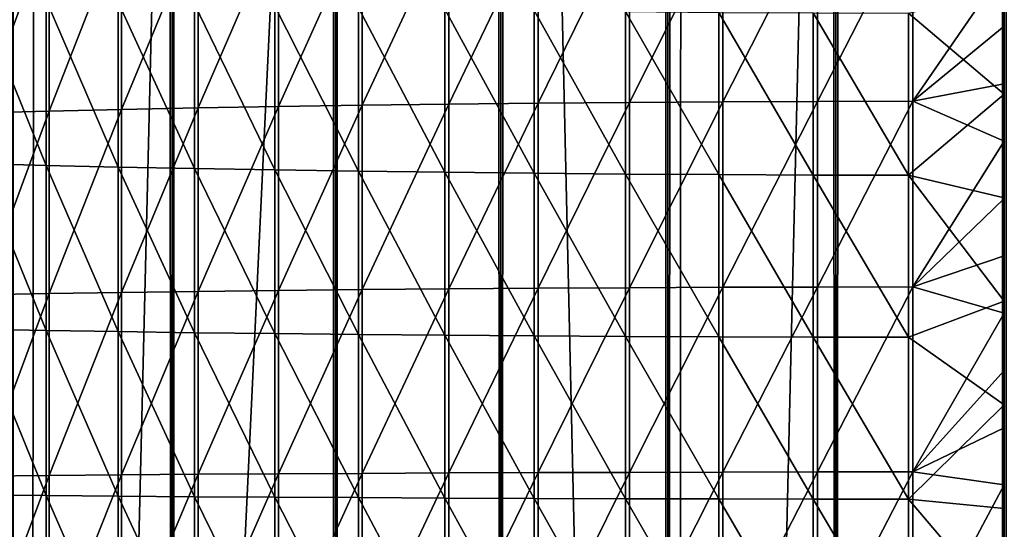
# Model space of a CAD drawing. Header units: millimetres. Extents: x -46 to 46, y -9 to 3208.
# Tile 260 of 401: x -2.46 to 0, y 22.73 to 24. Entities that reach past the tile are written whole.
import ezdxf

# ---------------------------------------------------------------- set-up
doc = ezdxf.new("R2010")
doc.units = ezdxf.units.MM
doc.header["$LTSCALE"] = 65.185185
for name, color, linetype in [('18', 7, 'CONTINUOUS'), ('19', 7, 'CONTINUOUS'), ('28', 7, 'CONTINUOUS'), ('30', 7, 'CONTINUOUS'), ('31', 7, 'CONTINUOUS')]:
    doc.layers.add(name, color=color, linetype=linetype)

msp = doc.modelspace()

# ---------------------------------------------------------------- linework, layer by layer
at = {"layer": '18', "color": 7, "linetype": 'CONTINUOUS'}
for points in [[(-2.4771, 11.3, 65.0791), (-2.0763, 11.3, 65.2069), (-2.4771, 1111.3, 65.0791), (-2.4771, 11.3, 65.0791)], [(-2.4771, 1111.3, 65.0791), (-2.0763, 11.3, 65.2069), (-2.0763, 1111.3, 65.2069), (-2.4771, 1111.3, 65.0791)], [(-2.0763, 11.3, 50.7931), (-2.4771, 11.3, 50.9209), (-2.0763, 1111.3, 50.7931), (-2.0763, 11.3, 50.7931)], [(-2.0763, 1111.3, 50.7931), (-2.4771, 11.3, 50.9209), (-2.4771, 1111.3, 50.9209), (-2.0763, 1111.3, 50.7931)], [(-2.0763, 11.3, 65.2069), (-1.6689, 11.3, 65.312), (-2.0763, 1111.3, 65.2069), (-2.0763, 11.3, 65.2069)], [(-2.0763, 1111.3, 65.2069), (-1.6689, 11.3, 65.312), (-1.6689, 1111.3, 65.312), (-2.0763, 1111.3, 65.2069)], [(-1.6689, 11.3, 50.688), (-2.0763, 11.3, 50.7931), (-1.6689, 1111.3, 50.688), (-1.6689, 11.3, 50.688)], [(-1.6689, 1111.3, 50.688), (-2.0763, 11.3, 50.7931), (-2.0763, 1111.3, 50.7931), (-1.6689, 1111.3, 50.688)], [(-1.6689, 11.3, 65.312), (-1.2563, 11.3, 65.394), (-1.6689, 1111.3, 65.312), (-1.6689, 11.3, 65.312)], [(-1.6689, 1111.3, 65.312), (-1.2563, 11.3, 65.394), (-1.2563, 1111.3, 65.394), (-1.6689, 1111.3, 65.312)], [(-1.2563, 11.3, 50.606), (-1.6689, 11.3, 50.688), (-1.2563, 1111.3, 50.606), (-1.2563, 11.3, 50.606)], [(-1.2563, 1111.3, 50.606), (-1.6689, 11.3, 50.688), (-1.6689, 1111.3, 50.688), (-1.2563, 1111.3, 50.606)], [(-1.2563, 11.3, 65.394), (-0.8397, 11.3, 65.4528), (-1.2563, 1111.3, 65.394), (-1.2563, 11.3, 65.394)], [(-1.2563, 1111.3, 65.394), (-0.8397, 11.3, 65.4528), (-0.8397, 1111.3, 65.4528), (-1.2563, 1111.3, 65.394)], [(-0.8397, 11.3, 50.5472), (-1.2563, 11.3, 50.606), (-0.8397, 1111.3, 50.5472), (-0.8397, 11.3, 50.5472)], [(-0.8397, 1111.3, 50.5472), (-1.2563, 11.3, 50.606), (-1.2563, 1111.3, 50.606), (-0.8397, 1111.3, 50.5472)], [(-0.8397, 11.3, 65.4528), (-0.4205, 11.3, 65.4882), (-0.8397, 1111.3, 65.4528), (-0.8397, 11.3, 65.4528)], [(-0.8397, 1111.3, 65.4528), (-0.4205, 11.3, 65.4882), (-0.4205, 1111.3, 65.4882), (-0.8397, 1111.3, 65.4528)], [(-0.4205, 11.3, 50.5118), (-0.8397, 11.3, 50.5472), (-0.4205, 1111.3, 50.5118), (-0.4205, 11.3, 50.5118)], [(-0.4205, 1111.3, 50.5118), (-0.8397, 11.3, 50.5472), (-0.8397, 1111.3, 50.5472), (-0.4205, 1111.3, 50.5118)], [(0, 11.3, 65.5), (0, 1111.3, 65.5), (-0.4205, 1111.3, 65.4882), (0, 11.3, 65.5)], [(-0.4205, 11.3, 65.4882), (0, 11.3, 65.5), (-0.4205, 1111.3, 65.4882), (-0.4205, 11.3, 65.4882)], [(0, 11.3, 50.5), (-0.4205, 11.3, 50.5118), (0, 1111.3, 50.5), (0, 11.3, 50.5)], [(0, 1111.3, 50.5), (-0.4205, 11.3, 50.5118), (-0.4205, 1111.3, 50.5118), (0, 1111.3, 50.5)]]:
    msp.add_3dface(points, dxfattribs=at)
at = {"layer": '19', "color": 7, "linetype": 'CONTINUOUS'}
for points in [[(0, 1111.3, 65.5), (0, 11.3, 65.5), (0.4205, 11.3, 65.4882), (0, 1111.3, 65.5)], [(0, 1111.3, 65.5), (0.4205, 11.3, 65.4882), (0.4205, 1111.3, 65.4882), (0, 1111.3, 65.5)], [(0, 11.3, 50.5), (0, 1111.3, 50.5), (0.4205, 1111.3, 50.5118), (0, 11.3, 50.5)], [(0.4205, 11.3, 50.5118), (0, 11.3, 50.5), (0.4205, 1111.3, 50.5118), (0.4205, 11.3, 50.5118)]]:
    msp.add_3dface(points, dxfattribs=at)
at = {"layer": '28', "color": 7, "linetype": 'CONTINUOUS'}
for points in [[(-1.811, 24.2408, 61.1622), (-1.811, 23.781, 61.1763), (-1.6022, 24.2449, 61.2788), (-1.811, 24.2408, 61.1622)], [(-1.6022, 24.2449, 61.2788), (-1.811, 23.781, 61.1763), (-1.6022, 23.7841, 61.293), (-1.6022, 24.2449, 61.2788)], [(-1.6022, 24.2449, 61.2788), (-1.6022, 23.7841, 61.293), (-1.3858, 24.2484, 61.3809), (-1.6022, 24.2449, 61.2788)], [(-1.3858, 24.2484, 61.3809), (-1.6022, 23.7841, 61.293), (-1.3858, 23.7868, 61.3951), (-1.3858, 24.2484, 61.3809)], [(-1.3858, 24.2484, 61.3809), (-1.3858, 23.7868, 61.3951), (-1.1631, 24.2515, 61.4681), (-1.3858, 24.2484, 61.3809)], [(-1.1631, 24.2515, 61.4681), (-1.3858, 23.7868, 61.3951), (-1.1631, 23.7891, 61.4823), (-1.1631, 24.2515, 61.4681)], [(-1.1631, 24.2515, 61.4681), (-1.1631, 23.7891, 61.4823), (-0.9348, 24.254, 61.5397), (-1.1631, 24.2515, 61.4681)], [(-0.9348, 24.254, 61.5397), (-1.1631, 23.7891, 61.4823), (-0.9348, 23.791, 61.554), (-0.9348, 24.254, 61.5397)], [(-0.9348, 24.254, 61.5397), (-0.9348, 23.791, 61.554), (-0.7023, 24.256, 61.5957), (-0.9348, 24.254, 61.5397)], [(-0.7023, 24.256, 61.5957), (-0.9348, 23.791, 61.554), (-0.7023, 23.7925, 61.6099), (-0.7023, 24.256, 61.5957)], [(-0.7023, 24.256, 61.5957), (-0.7023, 23.7925, 61.6099), (-0.4664, 24.2574, 61.6356), (-0.7023, 24.256, 61.5957)], [(-0.4664, 24.2574, 61.6356), (-0.7023, 23.7925, 61.6099), (-0.4664, 23.7935, 61.6499), (-0.4664, 24.2574, 61.6356)], [(-0.4664, 24.2574, 61.6356), (-0.4664, 23.7935, 61.6499), (-0.2284, 24.2582, 61.6594), (-0.4664, 24.2574, 61.6356)], [(-0.2284, 24.2582, 61.6594), (-0.4664, 23.7935, 61.6499), (-0.2284, 23.7942, 61.6736), (-0.2284, 24.2582, 61.6594)], [(-0.2284, 24.2582, 61.6594), (-0.2284, 23.7942, 61.6736), (0, 24.1248, 61.6713), (-0.2284, 24.2582, 61.6594)], [(-2.5525, 24.2197, 60.5622), (-2.5525, 23.7652, 60.5762), (-2.383, 24.2257, 60.7309), (-2.5525, 24.2197, 60.5622)], [(-2.383, 24.2257, 60.7309), (-2.5525, 23.7652, 60.5762), (-2.383, 23.7696, 60.7449), (-2.383, 24.2257, 60.7309)], [(-2.383, 24.2257, 60.7309), (-2.383, 23.7696, 60.7449), (-2.2023, 24.2312, 60.8876), (-2.383, 24.2257, 60.7309)], [(-2.2023, 24.2312, 60.8876), (-2.383, 23.7696, 60.7449), (-2.2023, 23.7738, 60.9016), (-2.2023, 24.2312, 60.8876)], [(-2.2023, 24.2312, 60.8876), (-2.2023, 23.7738, 60.9016), (-2.0113, 24.2362, 61.0316), (-2.2023, 24.2312, 60.8876)], [(-2.0113, 24.2362, 61.0316), (-2.2023, 23.7738, 60.9016), (-2.0113, 23.7776, 61.0457), (-2.0113, 24.2362, 61.0316)], [(-2.0113, 24.2362, 61.0316), (-2.0113, 23.7776, 61.0457), (-1.811, 24.2408, 61.1622), (-2.0113, 24.2362, 61.0316)], [(-1.811, 24.2408, 61.1622), (-2.0113, 23.7776, 61.0457), (-1.811, 23.781, 61.1763), (-1.811, 24.2408, 61.1622)], [(0, 24.1248, 61.6713), (-0.2284, 23.7942, 61.6736), (0, 23.9813, 61.6758), (0, 24.1248, 61.6713)], [(-2.3907, 24.0463, 55.6142), (-2.3907, 23.6343, 55.6269), (-2.5597, 24.0523, 55.7834), (-2.3907, 24.0463, 55.6142)], [(-2.5597, 24.0523, 55.7834), (-2.3907, 23.6343, 55.6269), (-2.5597, 23.6388, 55.7961), (-2.5597, 24.0523, 55.7834)], [(0, 24.0705, 54.6691), (0, 23.8121, 54.6777), (-0.2388, 24.0136, 54.6793), (0, 24.0705, 54.6691)], [(-2.2105, 24.0408, 55.457), (-2.2105, 23.6302, 55.4696), (-2.3907, 24.0463, 55.6142), (-2.2105, 24.0408, 55.457)], [(-2.3907, 24.0463, 55.6142), (-2.2105, 23.6302, 55.4696), (-2.3907, 23.6343, 55.6269), (-2.3907, 24.0463, 55.6142)], [(-2.0199, 24.0358, 55.3124), (-2.0199, 23.6263, 55.325), (-2.2105, 24.0408, 55.457), (-2.0199, 24.0358, 55.3124)], [(-2.2105, 24.0408, 55.457), (-2.0199, 23.6263, 55.325), (-2.2105, 23.6302, 55.4696), (-2.2105, 24.0408, 55.457)], [(-1.82, 24.0312, 55.1812), (-1.82, 23.6229, 55.1937), (-2.0199, 24.0358, 55.3124), (-1.82, 24.0312, 55.1812)], [(-2.0199, 24.0358, 55.3124), (-1.82, 23.6229, 55.1937), (-2.0199, 23.6263, 55.325), (-2.0199, 24.0358, 55.3124)], [(-1.6115, 24.027, 55.0639), (-1.6115, 23.6198, 55.0765), (-1.82, 24.0312, 55.1812), (-1.6115, 24.027, 55.0639)], [(-1.82, 24.0312, 55.1812), (-1.6115, 23.6198, 55.0765), (-1.82, 23.6229, 55.1937), (-1.82, 24.0312, 55.1812)], [(-1.3955, 24.0234, 54.9612), (-1.3955, 23.6171, 54.9737), (-1.6115, 24.027, 55.0639), (-1.3955, 24.0234, 54.9612)], [(-1.6115, 24.027, 55.0639), (-1.3955, 23.6171, 54.9737), (-1.6115, 23.6198, 55.0765), (-1.6115, 24.027, 55.0639)], [(-1.173, 24.0204, 54.8734), (-1.173, 23.6147, 54.8859), (-1.3955, 24.0234, 54.9612), (-1.173, 24.0204, 54.8734)], [(-1.3955, 24.0234, 54.9612), (-1.173, 23.6147, 54.8859), (-1.3955, 23.6171, 54.9737), (-1.3955, 24.0234, 54.9612)], [(-0.945, 24.0178, 54.801), (-0.945, 23.6128, 54.8135), (-1.173, 24.0204, 54.8734), (-0.945, 24.0178, 54.801)], [(-1.173, 24.0204, 54.8734), (-0.945, 23.6128, 54.8135), (-1.173, 23.6147, 54.8859), (-1.173, 24.0204, 54.8734)], [(-0.7126, 24.0158, 54.7444), (-0.7126, 23.6113, 54.7568), (-0.945, 24.0178, 54.801), (-0.7126, 24.0158, 54.7444)], [(-0.945, 24.0178, 54.801), (-0.7126, 23.6113, 54.7568), (-0.945, 23.6128, 54.8135), (-0.945, 24.0178, 54.801)], [(-0.4768, 24.0144, 54.7037), (-0.4768, 23.6102, 54.7161), (-0.7126, 24.0158, 54.7444), (-0.4768, 24.0144, 54.7037)], [(-0.7126, 24.0158, 54.7444), (-0.4768, 23.6102, 54.7161), (-0.7126, 23.6113, 54.7568), (-0.7126, 24.0158, 54.7444)], [(-0.2388, 24.0136, 54.6793), (-0.2388, 23.6096, 54.6917), (-0.4768, 24.0144, 54.7037), (-0.2388, 24.0136, 54.6793)], [(-0.4768, 24.0144, 54.7037), (-0.2388, 23.6096, 54.6917), (-0.4768, 23.6102, 54.7161), (-0.4768, 24.0144, 54.7037)], [(-0.2388, 24.0136, 54.6793), (0, 23.8121, 54.6777), (-0.2388, 23.6096, 54.6917), (-0.2388, 24.0136, 54.6793)], [(0, 23.9813, 61.6758), (-0.2284, 23.7942, 61.6736), (0, 23.8379, 61.6799), (0, 23.9813, 61.6758)], [(0, 23.8379, 61.6799), (-0.2284, 23.7942, 61.6736), (0, 23.6946, 61.6836), (0, 23.8379, 61.6799)], [(0, 23.8121, 54.6777), (0, 23.5538, 54.685), (-0.2388, 23.6096, 54.6917), (0, 23.8121, 54.6777)], [(-2.0113, 23.7776, 61.0457), (-2.0113, 23.3202, 61.0558), (-1.811, 23.781, 61.1763), (-2.0113, 23.7776, 61.0457)], [(-1.811, 23.781, 61.1763), (-2.0113, 23.3202, 61.0558), (-1.811, 23.3226, 61.1865), (-1.811, 23.781, 61.1763)], [(-1.811, 23.781, 61.1763), (-1.811, 23.3226, 61.1865), (-1.6022, 23.7841, 61.293), (-1.811, 23.781, 61.1763)], [(-1.6022, 23.7841, 61.293), (-1.811, 23.3226, 61.1865), (-1.6022, 23.3247, 61.3032), (-1.6022, 23.7841, 61.293)], [(-1.6022, 23.7841, 61.293), (-1.6022, 23.3247, 61.3032), (-1.3858, 23.7868, 61.3951), (-1.6022, 23.7841, 61.293)], [(-1.3858, 23.7868, 61.3951), (-1.6022, 23.3247, 61.3032), (-1.3858, 23.3265, 61.4054), (-1.3858, 23.7868, 61.3951)], [(-1.3858, 23.7868, 61.3951), (-1.3858, 23.3265, 61.4054), (-1.1631, 23.7891, 61.4823), (-1.3858, 23.7868, 61.3951)], [(-1.1631, 23.7891, 61.4823), (-1.3858, 23.3265, 61.4054), (-1.1631, 23.3281, 61.4925), (-1.1631, 23.7891, 61.4823)], [(-1.1631, 23.7891, 61.4823), (-1.1631, 23.3281, 61.4925), (-0.9348, 23.791, 61.554), (-1.1631, 23.7891, 61.4823)], [(-0.9348, 23.791, 61.554), (-1.1631, 23.3281, 61.4925), (-0.9348, 23.3294, 61.5642), (-0.9348, 23.791, 61.554)], [(-0.9348, 23.791, 61.554), (-0.9348, 23.3294, 61.5642), (-0.7023, 23.7925, 61.6099), (-0.9348, 23.791, 61.554)], [(-0.7023, 23.7925, 61.6099), (-0.9348, 23.3294, 61.5642), (-0.7023, 23.3304, 61.6202), (-0.7023, 23.7925, 61.6099)], [(-0.7023, 23.7925, 61.6099), (-0.7023, 23.3304, 61.6202), (-0.4664, 23.7935, 61.6499), (-0.7023, 23.7925, 61.6099)], [(-0.4664, 23.7935, 61.6499), (-0.7023, 23.3304, 61.6202), (-0.4664, 23.3311, 61.6602), (-0.4664, 23.7935, 61.6499)], [(-0.4664, 23.7935, 61.6499), (-0.4664, 23.3311, 61.6602), (-0.2284, 23.7942, 61.6736), (-0.4664, 23.7935, 61.6499)], [(-0.2284, 23.7942, 61.6736), (-0.4664, 23.3311, 61.6602), (-0.2284, 23.3315, 61.6839), (-0.2284, 23.7942, 61.6736)], [(-0.2284, 23.7942, 61.6736), (-0.2284, 23.3315, 61.6839), (0, 23.6946, 61.6836), (-0.2284, 23.7942, 61.6736)], [(-2.5525, 23.7652, 60.5762), (-2.5525, 23.3117, 60.5862), (-2.383, 23.7696, 60.7449), (-2.5525, 23.7652, 60.5762)], [(-2.383, 23.7696, 60.7449), (-2.5525, 23.3117, 60.5862), (-2.383, 23.3148, 60.755), (-2.383, 23.7696, 60.7449)], [(-2.383, 23.7696, 60.7449), (-2.383, 23.3148, 60.755), (-2.2023, 23.7738, 60.9016), (-2.383, 23.7696, 60.7449)], [(-2.2023, 23.7738, 60.9016), (-2.383, 23.3148, 60.755), (-2.2023, 23.3176, 60.9118), (-2.2023, 23.7738, 60.9016)], [(-2.2023, 23.7738, 60.9016), (-2.2023, 23.3176, 60.9118), (-2.0113, 23.7776, 61.0457), (-2.2023, 23.7738, 60.9016)], [(-2.0113, 23.7776, 61.0457), (-2.2023, 23.3176, 60.9118), (-2.0113, 23.3202, 61.0558), (-2.0113, 23.7776, 61.0457)], [(0, 23.6946, 61.6836), (-0.2284, 23.3315, 61.6839), (0, 23.5515, 61.687), (0, 23.6946, 61.6836)], [(-2.3907, 23.6343, 55.6269), (-2.3907, 23.2226, 55.636), (-2.5597, 23.6388, 55.7961), (-2.3907, 23.6343, 55.6269)], [(-2.5597, 23.6388, 55.7961), (-2.3907, 23.2226, 55.636), (-2.5597, 23.2257, 55.8053), (-2.5597, 23.6388, 55.7961)], [(-2.2105, 23.6302, 55.4696), (-2.2105, 23.2198, 55.4787), (-2.3907, 23.6343, 55.6269), (-2.2105, 23.6302, 55.4696)], [(-2.3907, 23.6343, 55.6269), (-2.2105, 23.2198, 55.4787), (-2.3907, 23.2226, 55.636), (-2.3907, 23.6343, 55.6269)], [(-2.0199, 23.6263, 55.325), (-2.0199, 23.2172, 55.3341), (-2.2105, 23.6302, 55.4696), (-2.0199, 23.6263, 55.325)], [(-2.2105, 23.6302, 55.4696), (-2.0199, 23.2172, 55.3341), (-2.2105, 23.2198, 55.4787), (-2.2105, 23.6302, 55.4696)], [(-1.82, 23.6229, 55.1937), (-1.82, 23.2148, 55.2028), (-2.0199, 23.6263, 55.325), (-1.82, 23.6229, 55.1937)], [(-2.0199, 23.6263, 55.325), (-1.82, 23.2148, 55.2028), (-2.0199, 23.2172, 55.3341), (-2.0199, 23.6263, 55.325)], [(-1.6115, 23.6198, 55.0765), (-1.6115, 23.2127, 55.0855), (-1.82, 23.6229, 55.1937), (-1.6115, 23.6198, 55.0765)], [(-1.82, 23.6229, 55.1937), (-1.6115, 23.2127, 55.0855), (-1.82, 23.2148, 55.2028), (-1.82, 23.6229, 55.1937)], [(-1.3955, 23.6171, 54.9737), (-1.3955, 23.2109, 54.9827), (-1.6115, 23.6198, 55.0765), (-1.3955, 23.6171, 54.9737)], [(-1.6115, 23.6198, 55.0765), (-1.3955, 23.2109, 54.9827), (-1.6115, 23.2127, 55.0855), (-1.6115, 23.6198, 55.0765)], [(-1.173, 23.6147, 54.8859), (-1.173, 23.2093, 54.8949), (-1.3955, 23.6171, 54.9737), (-1.173, 23.6147, 54.8859)], [(-1.3955, 23.6171, 54.9737), (-1.173, 23.2093, 54.8949), (-1.3955, 23.2109, 54.9827), (-1.3955, 23.6171, 54.9737)], [(-0.945, 23.6128, 54.8135), (-0.945, 23.208, 54.8225), (-1.173, 23.6147, 54.8859), (-0.945, 23.6128, 54.8135)], [(-1.173, 23.6147, 54.8859), (-0.945, 23.208, 54.8225), (-1.173, 23.2093, 54.8949), (-1.173, 23.6147, 54.8859)], [(-0.7126, 23.6113, 54.7568), (-0.7126, 23.207, 54.7658), (-0.945, 23.6128, 54.8135), (-0.7126, 23.6113, 54.7568)], [(-0.945, 23.6128, 54.8135), (-0.7126, 23.207, 54.7658), (-0.945, 23.208, 54.8225), (-0.945, 23.6128, 54.8135)], [(-0.4768, 23.6102, 54.7161), (-0.4768, 23.2062, 54.7251), (-0.7126, 23.6113, 54.7568), (-0.4768, 23.6102, 54.7161)], [(-0.7126, 23.6113, 54.7568), (-0.4768, 23.2062, 54.7251), (-0.7126, 23.207, 54.7658), (-0.7126, 23.6113, 54.7568)], [(-0.2388, 23.6096, 54.6917), (-0.2388, 23.2058, 54.7006), (-0.4768, 23.6102, 54.7161), (-0.2388, 23.6096, 54.6917)], [(-0.4768, 23.6102, 54.7161), (-0.2388, 23.2058, 54.7006), (-0.4768, 23.2062, 54.7251), (-0.4768, 23.6102, 54.7161)], [(0, 23.5538, 54.685), (0, 23.2955, 54.6908), (-0.2388, 23.6096, 54.6917), (0, 23.5538, 54.685)], [(-0.2388, 23.6096, 54.6917), (0, 23.2955, 54.6908), (-0.2388, 23.2058, 54.7006), (-0.2388, 23.6096, 54.6917)], [(0, 23.5515, 61.687), (-0.2284, 23.3315, 61.6839), (0, 23.4085, 61.6899), (0, 23.5515, 61.687)], [(0, 23.4085, 61.6899), (-0.2284, 23.3315, 61.6839), (0, 23.2657, 61.6925), (0, 23.4085, 61.6899)], [(-2.5525, 23.3117, 60.5862), (-2.5525, 22.8596, 60.5925), (-2.383, 23.3148, 60.755), (-2.5525, 23.3117, 60.5862)], [(-2.383, 23.3148, 60.755), (-2.5525, 22.8596, 60.5925), (-2.383, 22.8612, 60.7613), (-2.383, 23.3148, 60.755)], [(-2.383, 23.3148, 60.755), (-2.383, 22.8612, 60.7613), (-2.2023, 23.3176, 60.9118), (-2.383, 23.3148, 60.755)], [(-2.2023, 23.3176, 60.9118), (-2.383, 22.8612, 60.7613), (-2.2023, 22.8628, 60.9181), (-2.2023, 23.3176, 60.9118)], [(-2.2023, 23.3176, 60.9118), (-2.2023, 22.8628, 60.9181), (-2.0113, 23.3202, 61.0558), (-2.2023, 23.3176, 60.9118)], [(-2.0113, 23.3202, 61.0558), (-2.2023, 22.8628, 60.9181), (-2.0113, 22.8642, 61.0621), (-2.0113, 23.3202, 61.0558)], [(-2.0113, 23.3202, 61.0558), (-2.0113, 22.8642, 61.0621), (-1.811, 23.3226, 61.1865), (-2.0113, 23.3202, 61.0558)], [(-1.811, 23.3226, 61.1865), (-2.0113, 22.8642, 61.0621), (-1.811, 22.8654, 61.1928), (-1.811, 23.3226, 61.1865)], [(-1.811, 23.3226, 61.1865), (-1.811, 22.8654, 61.1928), (-1.6022, 23.3247, 61.3032), (-1.811, 23.3226, 61.1865)], [(-1.6022, 23.3247, 61.3032), (-1.811, 22.8654, 61.1928), (-1.6022, 22.8666, 61.3095), (-1.6022, 23.3247, 61.3032)], [(-1.6022, 23.3247, 61.3032), (-1.6022, 22.8666, 61.3095), (-1.3858, 23.3265, 61.4054), (-1.6022, 23.3247, 61.3032)], [(-1.3858, 23.3265, 61.4054), (-1.6022, 22.8666, 61.3095), (-1.3858, 22.8676, 61.4117), (-1.3858, 23.3265, 61.4054)], [(-1.3858, 23.3265, 61.4054), (-1.3858, 22.8676, 61.4117), (-1.1631, 23.3281, 61.4925), (-1.3858, 23.3265, 61.4054)], [(-1.1631, 23.3281, 61.4925), (-1.3858, 22.8676, 61.4117), (-1.1631, 22.8684, 61.4989), (-1.1631, 23.3281, 61.4925)], [(-1.1631, 23.3281, 61.4925), (-1.1631, 22.8684, 61.4989), (-0.9348, 23.3294, 61.5642), (-1.1631, 23.3281, 61.4925)], [(-0.9348, 23.3294, 61.5642), (-1.1631, 22.8684, 61.4989), (-0.9348, 22.8691, 61.5706), (-0.9348, 23.3294, 61.5642)], [(-0.9348, 23.3294, 61.5642), (-0.9348, 22.8691, 61.5706), (-0.7023, 23.3304, 61.6202), (-0.9348, 23.3294, 61.5642)], [(-0.7023, 23.3304, 61.6202), (-0.9348, 22.8691, 61.5706), (-0.7023, 22.8697, 61.6266), (-0.7023, 23.3304, 61.6202)], [(-0.7023, 23.3304, 61.6202), (-0.7023, 22.8697, 61.6266), (-0.4664, 23.3311, 61.6602), (-0.7023, 23.3304, 61.6202)], [(-0.4664, 23.3311, 61.6602), (-0.7023, 22.8697, 61.6266), (-0.4664, 22.8701, 61.6665), (-0.4664, 23.3311, 61.6602)], [(-0.4664, 23.3311, 61.6602), (-0.4664, 22.8701, 61.6665), (-0.2284, 23.3315, 61.6839), (-0.4664, 23.3311, 61.6602)], [(-0.2284, 23.3315, 61.6839), (-0.4664, 22.8701, 61.6665), (-0.2284, 22.8703, 61.6903), (-0.2284, 23.3315, 61.6839)], [(-0.2284, 23.3315, 61.6839), (-0.2284, 22.8703, 61.6903), (0, 23.2657, 61.6925), (-0.2284, 23.3315, 61.6839)], [(0, 23.2955, 54.6908), (0, 23.0373, 54.6952), (-0.2388, 23.2058, 54.7006), (0, 23.2955, 54.6908)], [(0, 23.2657, 61.6925), (-0.2284, 22.8703, 61.6903), (0, 23.1229, 61.6947), (0, 23.2657, 61.6925)], [(-2.3907, 23.2226, 55.636), (-2.3907, 22.8113, 55.6417), (-2.5597, 23.2257, 55.8053), (-2.3907, 23.2226, 55.636)], [(-2.5597, 23.2257, 55.8053), (-2.3907, 22.8113, 55.6417), (-2.5597, 22.813, 55.811), (-2.5597, 23.2257, 55.8053)], [(-2.2105, 23.2198, 55.4787), (-2.2105, 22.8098, 55.4844), (-2.3907, 23.2226, 55.636), (-2.2105, 23.2198, 55.4787)], [(-2.3907, 23.2226, 55.636), (-2.2105, 22.8098, 55.4844), (-2.3907, 22.8113, 55.6417), (-2.3907, 23.2226, 55.636)], [(-2.0199, 23.2172, 55.3341), (-2.0199, 22.8084, 55.3398), (-2.2105, 23.2198, 55.4787), (-2.0199, 23.2172, 55.3341)], [(-2.2105, 23.2198, 55.4787), (-2.0199, 22.8084, 55.3398), (-2.2105, 22.8098, 55.4844), (-2.2105, 23.2198, 55.4787)], [(-1.82, 23.2148, 55.2028), (-1.82, 22.8071, 55.2085), (-2.0199, 23.2172, 55.3341), (-1.82, 23.2148, 55.2028)], [(-2.0199, 23.2172, 55.3341), (-1.82, 22.8071, 55.2085), (-2.0199, 22.8084, 55.3398), (-2.0199, 23.2172, 55.3341)], [(-1.6115, 23.2127, 55.0855), (-1.6115, 22.806, 55.0911), (-1.82, 23.2148, 55.2028), (-1.6115, 23.2127, 55.0855)], [(-1.82, 23.2148, 55.2028), (-1.6115, 22.806, 55.0911), (-1.82, 22.8071, 55.2085), (-1.82, 23.2148, 55.2028)], [(-1.3955, 23.2109, 54.9827), (-1.3955, 22.805, 54.9883), (-1.6115, 23.2127, 55.0855), (-1.3955, 23.2109, 54.9827)], [(-1.6115, 23.2127, 55.0855), (-1.3955, 22.805, 54.9883), (-1.6115, 22.806, 55.0911), (-1.6115, 23.2127, 55.0855)], [(-1.173, 23.2093, 54.8949), (-1.173, 22.8041, 54.9005), (-1.3955, 23.2109, 54.9827), (-1.173, 23.2093, 54.8949)], [(-1.3955, 23.2109, 54.9827), (-1.173, 22.8041, 54.9005), (-1.3955, 22.805, 54.9883), (-1.3955, 23.2109, 54.9827)], [(-0.945, 23.208, 54.8225), (-0.945, 22.8034, 54.8281), (-1.173, 23.2093, 54.8949), (-0.945, 23.208, 54.8225)], [(-1.173, 23.2093, 54.8949), (-0.945, 22.8034, 54.8281), (-1.173, 22.8041, 54.9005), (-1.173, 23.2093, 54.8949)], [(-0.7126, 23.207, 54.7658), (-0.7126, 22.8028, 54.7714), (-0.945, 23.208, 54.8225), (-0.7126, 23.207, 54.7658)], [(-0.945, 23.208, 54.8225), (-0.7126, 22.8028, 54.7714), (-0.945, 22.8034, 54.8281), (-0.945, 23.208, 54.8225)], [(-0.4768, 23.2062, 54.7251), (-0.4768, 22.8024, 54.7307), (-0.7126, 23.207, 54.7658), (-0.4768, 23.2062, 54.7251)], [(-0.7126, 23.207, 54.7658), (-0.4768, 22.8024, 54.7307), (-0.7126, 22.8028, 54.7714), (-0.7126, 23.207, 54.7658)], [(-0.2388, 23.2058, 54.7006), (-0.2388, 22.8022, 54.7062), (-0.4768, 23.2062, 54.7251), (-0.2388, 23.2058, 54.7006)], [(-0.4768, 23.2062, 54.7251), (-0.2388, 22.8022, 54.7062), (-0.4768, 22.8024, 54.7307), (-0.4768, 23.2062, 54.7251)], [(-0.2388, 23.2058, 54.7006), (0, 23.0373, 54.6952), (-0.2388, 22.8022, 54.7062), (-0.2388, 23.2058, 54.7006)], [(0, 23.1229, 61.6947), (-0.2284, 22.8703, 61.6903), (0, 22.9804, 61.6966), (0, 23.1229, 61.6947)], [(0, 23.0373, 54.6952), (0, 22.7793, 54.6983), (-0.2388, 22.8022, 54.7062), (0, 23.0373, 54.6952)], [(0, 22.9804, 61.6966), (-0.2284, 22.8703, 61.6903), (0, 22.8379, 61.6981), (0, 22.9804, 61.6966)], [(-1.1631, 22.8684, 61.4989), (-1.1631, 22.4103, 61.5015), (-0.9348, 22.8691, 61.5706), (-1.1631, 22.8684, 61.4989)], [(-0.9348, 22.8691, 61.5706), (-1.1631, 22.4103, 61.5015), (-0.9348, 22.4104, 61.5732), (-0.9348, 22.8691, 61.5706)], [(-0.9348, 22.8691, 61.5706), (-0.9348, 22.4104, 61.5732), (-0.7023, 22.8697, 61.6266), (-0.9348, 22.8691, 61.5706)], [(-0.7023, 22.8697, 61.6266), (-0.9348, 22.4104, 61.5732), (-0.7023, 22.4105, 61.6292), (-0.7023, 22.8697, 61.6266)], [(-0.7023, 22.8697, 61.6266), (-0.7023, 22.4105, 61.6292), (-0.4664, 22.8701, 61.6665), (-0.7023, 22.8697, 61.6266)], [(-0.4664, 22.8701, 61.6665), (-0.7023, 22.4105, 61.6292), (-0.4664, 22.4106, 61.6692), (-0.4664, 22.8701, 61.6665)], [(-0.4664, 22.8701, 61.6665), (-0.4664, 22.4106, 61.6692), (-0.2284, 22.8703, 61.6903), (-0.4664, 22.8701, 61.6665)], [(-0.2284, 22.8703, 61.6903), (-0.4664, 22.4106, 61.6692), (-0.2284, 22.4106, 61.6929), (-0.2284, 22.8703, 61.6903)], [(-0.2284, 22.8703, 61.6903), (-0.2284, 22.4106, 61.6929), (0, 22.8379, 61.6981), (-0.2284, 22.8703, 61.6903)], [(-2.5525, 22.8596, 60.5925), (-2.5525, 22.4088, 60.5951), (-2.383, 22.8612, 60.7613), (-2.5525, 22.8596, 60.5925)], [(-2.383, 22.8612, 60.7613), (-2.5525, 22.4088, 60.5951), (-2.383, 22.409, 60.7638), (-2.383, 22.8612, 60.7613)], [(-2.383, 22.8612, 60.7613), (-2.383, 22.409, 60.7638), (-2.2023, 22.8628, 60.9181), (-2.383, 22.8612, 60.7613)], [(-2.2023, 22.8628, 60.9181), (-2.383, 22.409, 60.7638), (-2.2023, 22.4093, 60.9206), (-2.2023, 22.8628, 60.9181)], [(-2.2023, 22.8628, 60.9181), (-2.2023, 22.4093, 60.9206), (-2.0113, 22.8642, 61.0621), (-2.2023, 22.8628, 60.9181)], [(-2.0113, 22.8642, 61.0621), (-2.2023, 22.4093, 60.9206), (-2.0113, 22.4095, 61.0647), (-2.0113, 22.8642, 61.0621)], [(-2.0113, 22.8642, 61.0621), (-2.0113, 22.4095, 61.0647), (-1.811, 22.8654, 61.1928), (-2.0113, 22.8642, 61.0621)], [(-1.811, 22.8654, 61.1928), (-2.0113, 22.4095, 61.0647), (-1.811, 22.4098, 61.1954), (-1.811, 22.8654, 61.1928)], [(-1.811, 22.8654, 61.1928), (-1.811, 22.4098, 61.1954), (-1.6022, 22.8666, 61.3095), (-1.811, 22.8654, 61.1928)], [(-1.6022, 22.8666, 61.3095), (-1.811, 22.4098, 61.1954), (-1.6022, 22.41, 61.3121), (-1.6022, 22.8666, 61.3095)], [(-1.6022, 22.8666, 61.3095), (-1.6022, 22.41, 61.3121), (-1.3858, 22.8676, 61.4117), (-1.6022, 22.8666, 61.3095)], [(-1.3858, 22.8676, 61.4117), (-1.6022, 22.41, 61.3121), (-1.3858, 22.4101, 61.4143), (-1.3858, 22.8676, 61.4117)], [(-1.3858, 22.8676, 61.4117), (-1.3858, 22.4101, 61.4143), (-1.1631, 22.8684, 61.4989), (-1.3858, 22.8676, 61.4117)], [(-1.1631, 22.8684, 61.4989), (-1.3858, 22.4101, 61.4143), (-1.1631, 22.4103, 61.5015), (-1.1631, 22.8684, 61.4989)], [(0, 22.8379, 61.6981), (-0.2284, 22.4106, 61.6929), (0, 22.6956, 61.6992), (0, 22.8379, 61.6981)], [(-2.3907, 22.8113, 55.6417), (-2.3907, 22.4005, 55.6441), (-2.5597, 22.813, 55.811), (-2.3907, 22.8113, 55.6417)], [(-2.5597, 22.813, 55.811), (-2.3907, 22.4005, 55.6441), (-2.5597, 22.4008, 55.8134), (-2.5597, 22.813, 55.811)], [(-2.2105, 22.8098, 55.4844), (-2.2105, 22.4003, 55.4868), (-2.3907, 22.8113, 55.6417), (-2.2105, 22.8098, 55.4844)], [(-2.3907, 22.8113, 55.6417), (-2.2105, 22.4003, 55.4868), (-2.3907, 22.4005, 55.6441), (-2.3907, 22.8113, 55.6417)], [(-2.0199, 22.8084, 55.3398), (-2.0199, 22.4, 55.3421), (-2.2105, 22.8098, 55.4844), (-2.0199, 22.8084, 55.3398)], [(-2.2105, 22.8098, 55.4844), (-2.0199, 22.4, 55.3421), (-2.2105, 22.4003, 55.4868), (-2.2105, 22.8098, 55.4844)], [(-1.82, 22.8071, 55.2085), (-1.82, 22.3998, 55.2108), (-2.0199, 22.8084, 55.3398), (-1.82, 22.8071, 55.2085)], [(-2.0199, 22.8084, 55.3398), (-1.82, 22.3998, 55.2108), (-2.0199, 22.4, 55.3421), (-2.0199, 22.8084, 55.3398)], [(-1.6115, 22.806, 55.0911), (-1.6115, 22.3996, 55.0934), (-1.82, 22.8071, 55.2085), (-1.6115, 22.806, 55.0911)], [(-1.82, 22.8071, 55.2085), (-1.6115, 22.3996, 55.0934), (-1.82, 22.3998, 55.2108), (-1.82, 22.8071, 55.2085)], [(-1.3955, 22.805, 54.9883), (-1.3955, 22.3994, 54.9906), (-1.6115, 22.806, 55.0911), (-1.3955, 22.805, 54.9883)], [(-1.6115, 22.806, 55.0911), (-1.3955, 22.3994, 54.9906), (-1.6115, 22.3996, 55.0934), (-1.6115, 22.806, 55.0911)], [(-1.173, 22.8041, 54.9005), (-1.173, 22.3993, 54.9028), (-1.3955, 22.805, 54.9883), (-1.173, 22.8041, 54.9005)], [(-1.3955, 22.805, 54.9883), (-1.173, 22.3993, 54.9028), (-1.3955, 22.3994, 54.9906), (-1.3955, 22.805, 54.9883)], [(-0.945, 22.8034, 54.8281), (-0.945, 22.3992, 54.8304), (-1.173, 22.8041, 54.9005), (-0.945, 22.8034, 54.8281)], [(-1.173, 22.8041, 54.9005), (-0.945, 22.3992, 54.8304), (-1.173, 22.3993, 54.9028), (-1.173, 22.8041, 54.9005)], [(-0.7126, 22.8028, 54.7714), (-0.7126, 22.3991, 54.7737), (-0.945, 22.8034, 54.8281), (-0.7126, 22.8028, 54.7714)], [(-0.945, 22.8034, 54.8281), (-0.7126, 22.3991, 54.7737), (-0.945, 22.3992, 54.8304), (-0.945, 22.8034, 54.8281)], [(-0.4768, 22.8024, 54.7307), (-0.4768, 22.399, 54.733), (-0.7126, 22.8028, 54.7714), (-0.4768, 22.8024, 54.7307)], [(-0.7126, 22.8028, 54.7714), (-0.4768, 22.399, 54.733), (-0.7126, 22.3991, 54.7737), (-0.7126, 22.8028, 54.7714)], [(-0.2388, 22.8022, 54.7062), (-0.2388, 22.399, 54.7085), (-0.4768, 22.8024, 54.7307), (-0.2388, 22.8022, 54.7062)], [(-0.4768, 22.8024, 54.7307), (-0.2388, 22.399, 54.7085), (-0.4768, 22.399, 54.733), (-0.4768, 22.8024, 54.7307)], [(0, 22.7793, 54.6983), (0, 22.5213, 54.7), (-0.2388, 22.8022, 54.7062), (0, 22.7793, 54.6983)], [(-0.2388, 22.8022, 54.7062), (0, 22.5213, 54.7), (-0.2388, 22.399, 54.7085), (-0.2388, 22.8022, 54.7062)]]:
    msp.add_3dface(points, dxfattribs=at)
at = {"layer": '30', "color": 7, "linetype": 'CONTINUOUS'}
for points in [[(-3.1963, 45.7105, -43.6711), (-2.3982, 45.7105, -43.7222), (-4.0559, 11.3105, -44.806), (-3.1963, 45.7105, -43.6711)], [(-4.0559, 11.3105, -44.806), (-2.3982, 45.7105, -43.7222), (-2.4357, 11.3105, -44.9232), (-4.0559, 11.3105, -44.806)], [(-1.5992, 45.7105, -43.7587), (-0.7997, 45.7105, -43.7806), (-2.4357, 11.3105, -44.9232), (-1.5992, 45.7105, -43.7587)], [(-2.4357, 11.3105, -44.9232), (-0.7997, 45.7105, -43.7806), (-0.8122, 11.3105, -44.9818), (-2.4357, 11.3105, -44.9232)], [(-2.3982, 45.7105, -43.7222), (-1.5992, 45.7105, -43.7587), (-2.4357, 11.3105, -44.9232), (-2.3982, 45.7105, -43.7222)], [(-0.7997, 45.7105, -43.7806), (0, 45.7105, -43.7879), (-0.8122, 11.3105, -44.9818), (-0.7997, 45.7105, -43.7806)], [(-0.8122, 11.3105, -44.9818), (0, 45.7105, -43.7879), (0.8122, 11.3105, -44.9818), (-0.8122, 11.3105, -44.9818)], [(0, 45.7105, -43.7879), (0.7997, 45.7105, -43.7806), (0.8122, 11.3105, -44.9818), (0, 45.7105, -43.7879)]]:
    msp.add_3dface(points, dxfattribs=at)
at = {"layer": '31', "color": 7, "linetype": 'CONTINUOUS'}
for points in [[(-2.4357, 11.3105, 44.9232), (-3.1963, 45.7105, 43.6711), (-4.0559, 11.3105, 44.806), (-2.4357, 11.3105, 44.9232)], [(-2.3982, 45.7105, 43.7222), (-3.1963, 45.7105, 43.6711), (-2.4357, 11.3105, 44.9232), (-2.3982, 45.7105, 43.7222)], [(-1.5992, 45.7105, 43.7587), (-2.3982, 45.7105, 43.7222), (-2.4357, 11.3105, 44.9232), (-1.5992, 45.7105, 43.7587)], [(-0.8122, 11.3105, 44.9818), (-1.5992, 45.7105, 43.7587), (-2.4357, 11.3105, 44.9232), (-0.8122, 11.3105, 44.9818)], [(-0.7997, 45.7105, 43.7806), (-1.5992, 45.7105, 43.7587), (-0.8122, 11.3105, 44.9818), (-0.7997, 45.7105, 43.7806)], [(0, 45.7105, 43.7879), (-0.7997, 45.7105, 43.7806), (-0.8122, 11.3105, 44.9818), (0, 45.7105, 43.7879)], [(0.8122, 11.3105, 44.9818), (0, 45.7105, 43.7879), (-0.8122, 11.3105, 44.9818), (0.8122, 11.3105, 44.9818)]]:
    msp.add_3dface(points, dxfattribs=at)

doc.saveas('drawing.dxf')
